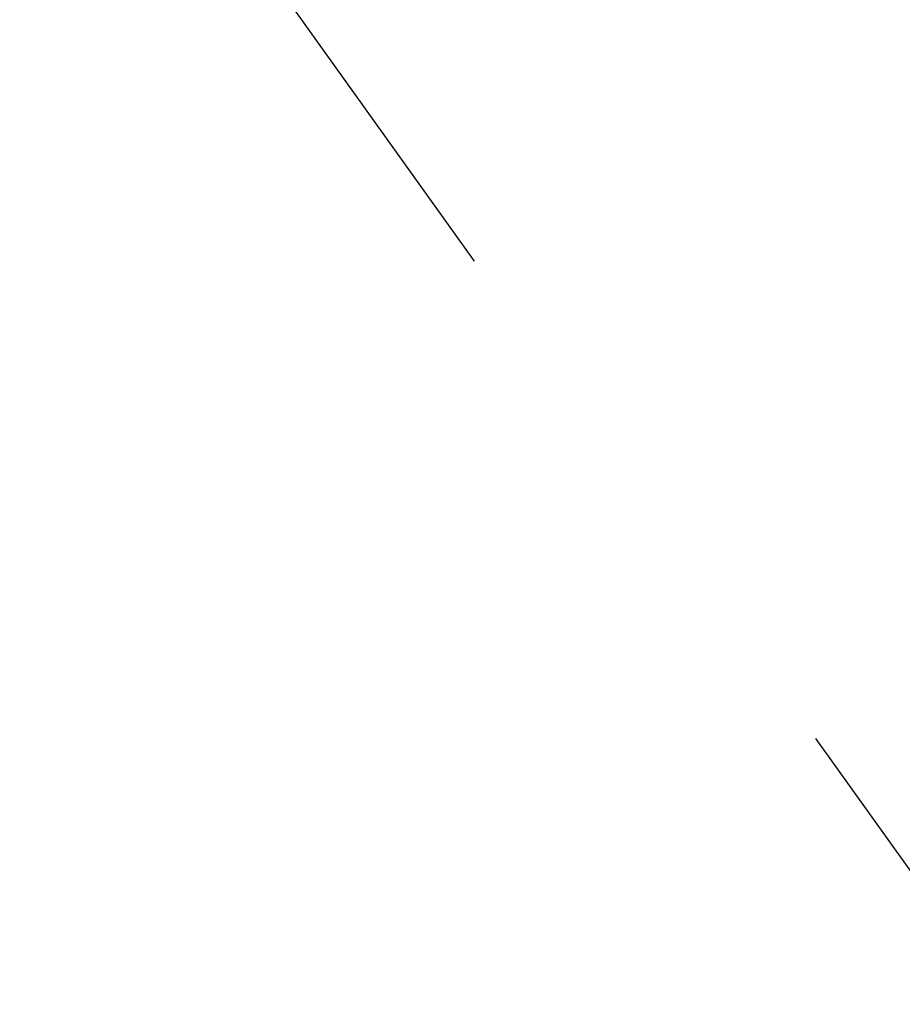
# Model space of a CAD drawing. Header units: metres. Extents: x 7527663 to 7537587, y 5492976 to 5503267.
# Tile 272 of 656: x 7531954.92 to 7531957.03, y 5499168.85 to 5499171.2. Entities that reach past the tile are written whole.
import ezdxf

# ---------------------------------------------------------------- set-up
doc = ezdxf.new("R2010")
doc.units = ezdxf.units.M
doc.linetypes.add('1.4_1.4', pattern=[2.8, 1.4, -1.4])

msp = doc.modelspace()

# ---------------------------------------------------------------- linework, layer by layer
at = {"layer": 'Zakres', "color": 5, "linetype": '1.4_1.4', "lineweight": 25, "flags": 128}
msp.add_lwpolyline([(7532124.99, 5499095.27), (7532172.79, 5499102.15), (7532184.08, 5499102.85), (7532257.45, 5499212.21), (7532297.32, 5499318.75), (7532251.1, 5499375.2), (7532266.63, 5499421.76), (7532325.19, 5499443.99), (7532436.66, 5499434.46), (7532496.09, 5499460.06), (7532569.03, 5499504.92), (7532658.91, 5499535.36), (7532765.1, 5499629.55), (7532839.54, 5499729.38), (7532897.57, 5499726.03), (7532914.35, 5499580.73), (7532869.35, 5499565.87), (7532831.95, 5499526.36), (7532832.66, 5499450.87), (7532910.97, 5499481.91), (7532955.42, 5499424.76), (7532976.59, 5499314.69), (7532989.29, 5499063.52), (7533058.43, 5499054.34), (7533084.54, 5499232.14), (7533132.52, 5499263.19), (7533159.33, 5499162.29), (7533222.83, 5499185.58), (7533273.63, 5499494.61), (7533282.8, 5499659.71), (7532949.07, 5499769.78), (7532949.6, 5499830.63), (7533180.67, 5499875.08), (7533313.14, 5499872.79), (7533346.48, 5499854.97), (7533365.88, 5499791.12), (7533412.8, 5499785.12), (7533438.55, 5499812.29), (7533441.37, 5499875.43), (7533484.15, 5499897.04), (7533545.44, 5499937.17), (7533673.15, 5500017.6), (7533749.35, 5500094.39), (7533777.57, 5500128.79), (7534007.99, 5500175.59), (7534186.85, 5500179.47), (7534240.95, 5500208.22), (7534284.95, 5500255.15), (7534293.51, 5500249.35), (7534333.55, 5500221.86), (7534444.85, 5500195.93), (7534555.8, 5500196.46), (7534726.19, 5500214.1), (7534798.86, 5500232.8), (7534783.69, 5500289.6), (7534724.43, 5500292.77), (7534675.74, 5500276.9), (7534650.34, 5500257.14), (7534584.55, 5500255.2), (7534437.09, 5500254.49), (7534329.85, 5500291.18), (7534209.72, 5500427.53), (7534186.09, 5500404.95), (7534118.71, 5500444.11), (7534096.84, 5500422.24), (7534157.16, 5500379.55), (7534112.09, 5500321.43), (7534083.52, 5500332.02), (7534043.57, 5500300.53), (7534013.23, 5500283.95), (7533949.02, 5500246.91), (7533795.81, 5500207.87), (7533677.21, 5500119.03), (7533651.81, 5500152.19), (7533513.52, 5500049.18), (7533469.74, 5500018.85), (7533450.55, 5500058.88), (7533375.76, 5500093.1), (7533328.13, 5500013.72), (7533295.68, 5500002.08), (7533116.4, 5499970.61), (7533116.29, 5500014.6), (7533002.87, 5500013.02), (7533001.11, 5500035.6), (7532900.57, 5500075.81), (7532885.04, 5500029.6), (7532712.18, 5500081.46), (7532661.91, 5499978.62), (7532746.76, 5499934.35), (7532694.19, 5499808.41), (7532647.27, 5499819.34), (7532626.46, 5499783.36), (7532411.97, 5499873.67), (7532393.63, 5499832.04), (7532579.54, 5499749.14), (7532547.08, 5499703.28), (7532439.13, 5499742.08), (7532115.28, 5499818.64), (7532048.26, 5499841.21), (7531978.41, 5499816.52), (7531963.59, 5499784.06), (7532093.06, 5499751.26), (7532132.92, 5499745.26), (7532316.72, 5499671.18), (7532316.01, 5499623.55), (7531900.09, 5499730.09), (7531891.62, 5499688.81), (7531975.94, 5499629.9), (7531986.52, 5499607.68), (7532283.56, 5499574.16), (7532277.56, 5499495.14), (7532231, 5499475.03), (7532170.67, 5499496.9), (7532189.37, 5499542.41), (7532156.21, 5499552.64), (7532142.1, 5499526.18), (7532081.42, 5499533.24), (7532040.32, 5499476.27), (7531943.04, 5499442.14), (7531945.6, 5499389.31), (7532103.64, 5499422.12), (7532137.71, 5499433.89), (7532185.49, 5499405.89), (7532167.5, 5499347.33), (7532088.47, 5499290.88), (7531966.76, 5499234.08), (7531910.5, 5499234.26), (7531958.36, 5499167.34), (7531985.29, 5499073.39)], close=True, dxfattribs=at)

doc.saveas('drawing.dxf')
